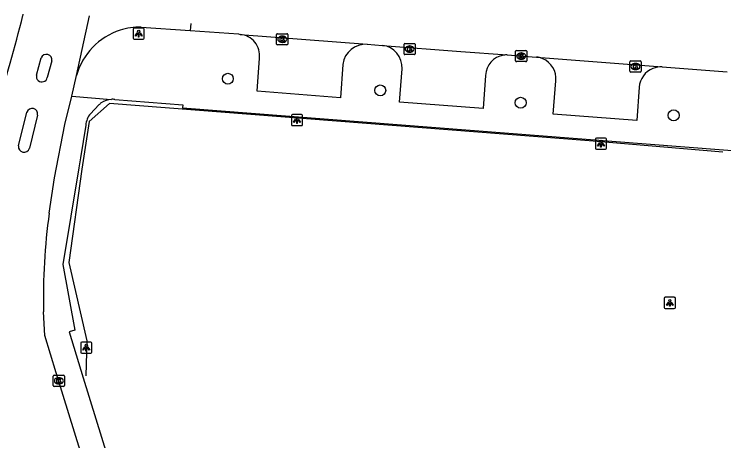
# Model space of a CAD drawing. Extents: x 160806 to 161707, y 383697 to 384148.
# Drawn here: x 161101 to 161164.6, y 383995.8 to 384034 of the extents above; entities that cross this region are included whole.
import ezdxf

# ---------------------------------------------------------------- set-up
doc = ezdxf.new("R2010")
doc.units = 0
for name, color, linetype in [('IMGEO_Boom', 7, 'Continuous'), ('IMGEO_Fietspad_gesloten', 7, 'Continuous'), ('IMGEO_Hek', 7, 'Continuous'), ('IMGEO_Kolk', 7, 'Continuous'), ('IMGEO_Lichtpunt', 7, 'Continuous'), ('IMGEO_Muur', 7, 'Continuous'), ('IMGEO_Rijbaan_lokaal_open', 7, 'Continuous'), ('IMGEO_Voetpad_open', 7, 'Continuous')]:
    doc.layers.add(name, color=color, linetype=linetype)

msp = doc.modelspace()

# ---------------------------------------------------------------- linework, layer by layer
at = {"layer": 'IMGEO_Boom'}
for centre in [(161120.135, 384028.268), (161133.785, 384027.224), (161146.362, 384026.119), (161160.071, 384024.988)]:
    msp.add_circle(centre, 0.489, dxfattribs=at)
at = {"layer": 'IMGEO_Fietspad_gesloten'}
for points in [[(161102.996, 384028.585), (161103.419, 384030.126)], [(161104.375, 384029.871), (161103.963, 384028.381)], [(161106.145, 384026.72), (161106.586, 384028.566)], [(161104.127, 384016.226), (161104.608, 384019.391), (161105.535, 384024.164), (161106.145, 384026.72)], [(161101.374, 384022.252), (161102.132, 384025.263)], [(161103.095, 384025.017), (161102.352, 384022.037)], [(161119.258, 383954.945), (161104.758, 384001.93), (161103.731, 384005.273), (161103.627, 384007.38)]]:
    msp.add_lwpolyline(points, dxfattribs=at)
for centre, radius, start, end in [((161103.885, 384029.955), 0.497, 350.27544, 159.85426), ((161103.478, 384028.475), 0.494, 167.09587, 349.07904), ((161102.606, 384025.111), 0.498, 349.17048, 162.16982), ((161101.871, 384022.182), 0.502, 172.02787, 343.17517), ((161159.365, 384008.667), 55.752, 172.20743, 181.32243)]:
    msp.add_arc(centre, radius, start, end, dxfattribs=at)
at = {"layer": 'IMGEO_Hek'}
for points in [[(161164.474, 384021.701), (161152.496, 384022.709), (161109.527, 384026.049), (161107.716, 384024.441), (161107.246, 384021.321)], [(161107.246, 384021.321), (161107.044, 384020.154), (161105.888, 384011.806), (161107.497, 384004.776), (161107.416, 384001.662)]]:
    msp.add_lwpolyline(points, dxfattribs=at)
at = {"layer": 'IMGEO_Kolk'}
for p, q in [((161124.505, 384031.375), (161124.505, 384032.227)), ((161124.58, 384032.301), (161125.432, 384032.301)), ((161124.993, 384032.081), (161125.018, 384032.081)), ((161125.506, 384032.227), (161125.506, 384031.375)), ((161125.432, 384031.301), (161124.58, 384031.301)), ((161125.016, 384031.521), (161124.991, 384031.521)), ((161135.917, 384030.501), (161135.917, 384031.353)), ((161135.992, 384031.427), (161136.844, 384031.427)), ((161136.405, 384031.207), (161136.43, 384031.207)), ((161136.918, 384031.353), (161136.918, 384030.501)), ((161136.428, 384030.647), (161136.403, 384030.647)), ((161145.914, 384029.871), (161145.914, 384030.723)), ((161145.989, 384030.797), (161146.841, 384030.797)), ((161146.402, 384030.577), (161146.427, 384030.577)), ((161146.915, 384030.723), (161146.915, 384029.871)), ((161136.844, 384030.427), (161135.992, 384030.427)), ((161146.425, 384030.017), (161146.4, 384030.017)), ((161146.841, 384029.797), (161145.989, 384029.797)), ((161156.145, 384028.941), (161156.145, 384029.793)), ((161156.22, 384029.867), (161157.072, 384029.867)), ((161156.633, 384029.647), (161156.658, 384029.647)), ((161157.146, 384029.793), (161157.146, 384028.941)), ((161157.072, 384028.867), (161156.22, 384028.867)), ((161156.656, 384029.087), (161156.631, 384029.087)), ((161104.496, 384000.782), (161104.496, 384001.634)), ((161104.571, 384001.708), (161105.423, 384001.708)), ((161104.984, 384001.488), (161105.009, 384001.488)), ((161105.497, 384001.634), (161105.497, 384000.782)), ((161105.423, 384000.708), (161104.571, 384000.708)), ((161105.007, 384000.928), (161104.982, 384000.928))]:
    msp.add_line(p, q, dxfattribs=at)
for points in [[(161124.505, 384031.375), (161124.505, 384032.227)], [(161124.58, 384032.301), (161125.432, 384032.301)], [(161124.826, 384032.001), (161124.949, 384032.001), (161124.949, 384031.85), (161125.079, 384032.001), (161125.243, 384032.001), (161125.097, 384031.85), (161125.25, 384031.601), (161125.098, 384031.601), (161125.013, 384031.765), (161124.949, 384031.698), (161124.949, 384031.601), (161124.826, 384031.601), (161124.826, 384032.001)], [(161125.506, 384032.227), (161125.506, 384031.375)], [(161125.432, 384031.301), (161124.58, 384031.301)], [(161135.917, 384030.501), (161135.917, 384031.353)], [(161135.992, 384031.427), (161136.844, 384031.427)], [(161136.918, 384031.353), (161136.918, 384030.501)], [(161136.238, 384031.127), (161136.361, 384031.127), (161136.361, 384030.976), (161136.491, 384031.127), (161136.655, 384031.127), (161136.509, 384030.976), (161136.662, 384030.727), (161136.51, 384030.727), (161136.425, 384030.891), (161136.361, 384030.824), (161136.361, 384030.727), (161136.238, 384030.727), (161136.238, 384031.127)], [(161145.914, 384029.871), (161145.914, 384030.723)], [(161145.989, 384030.797), (161146.841, 384030.797)], [(161146.915, 384030.723), (161146.915, 384029.871)], [(161136.844, 384030.427), (161135.992, 384030.427)], [(161146.235, 384030.497), (161146.358, 384030.497), (161146.358, 384030.346), (161146.488, 384030.497), (161146.652, 384030.497), (161146.506, 384030.346), (161146.659, 384030.097), (161146.507, 384030.097), (161146.422, 384030.261), (161146.358, 384030.194), (161146.358, 384030.097), (161146.235, 384030.097), (161146.235, 384030.497)], [(161146.841, 384029.797), (161145.989, 384029.797)], [(161156.145, 384028.941), (161156.145, 384029.793)], [(161156.22, 384029.867), (161157.072, 384029.867)], [(161156.466, 384029.567), (161156.589, 384029.567), (161156.589, 384029.416), (161156.719, 384029.567), (161156.883, 384029.567), (161156.737, 384029.416), (161156.89, 384029.167), (161156.738, 384029.167), (161156.653, 384029.331), (161156.589, 384029.264), (161156.589, 384029.167), (161156.466, 384029.167), (161156.466, 384029.567)], [(161157.146, 384029.793), (161157.146, 384028.941)], [(161157.072, 384028.867), (161156.22, 384028.867)], [(161104.496, 384000.782), (161104.496, 384001.634)], [(161104.571, 384001.708), (161105.423, 384001.708)], [(161104.817, 384001.408), (161104.94, 384001.408), (161104.94, 384001.257), (161105.07, 384001.408), (161105.234, 384001.408), (161105.088, 384001.257), (161105.241, 384001.008), (161105.089, 384001.008), (161105.004, 384001.172), (161104.94, 384001.105), (161104.94, 384001.008), (161104.817, 384001.008), (161104.817, 384001.408)], [(161105.497, 384001.634), (161105.497, 384000.782)], [(161105.423, 384000.708), (161104.571, 384000.708)]]:
    msp.add_lwpolyline(points, dxfattribs=at)
for centre, start, end in [((161124.582, 384032.225), 91.55205, 178.44795), ((161124.582, 384032.225), 91.55205, 178.44795), ((161125.43, 384032.225), 1.55205, 88.44795), ((161125.43, 384032.225), 1.55205, 88.44795), ((161124.582, 384031.377), 181.55205, 268.44795), ((161124.582, 384031.377), 181.55205, 268.44795), ((161125.43, 384031.377), 271.55205, 358.44795), ((161125.43, 384031.377), 271.55205, 358.44795), ((161135.994, 384031.351), 91.55205, 178.44795), ((161135.994, 384031.351), 91.55205, 178.44795), ((161136.842, 384031.351), 1.55205, 88.44795), ((161136.842, 384031.351), 1.55205, 88.44795), ((161145.991, 384030.721), 91.55205, 178.44795), ((161145.991, 384030.721), 91.55205, 178.44795), ((161146.839, 384030.721), 1.55205, 88.44795), ((161146.839, 384030.721), 1.55205, 88.44795), ((161135.994, 384030.503), 181.55205, 268.44795), ((161135.994, 384030.503), 181.55205, 268.44795), ((161136.842, 384030.503), 271.55205, 358.44795), ((161136.842, 384030.503), 271.55205, 358.44795), ((161145.991, 384029.873), 181.55205, 268.44795), ((161145.991, 384029.873), 181.55205, 268.44795), ((161146.839, 384029.873), 271.55205, 358.44795), ((161146.839, 384029.873), 271.55205, 358.44795), ((161156.222, 384029.791), 91.55205, 178.44795), ((161156.222, 384029.791), 91.55205, 178.44795), ((161157.07, 384029.791), 1.55205, 88.44795), ((161157.07, 384029.791), 1.55205, 88.44795), ((161156.222, 384028.943), 181.55205, 268.44795), ((161156.222, 384028.943), 181.55205, 268.44795), ((161157.07, 384028.943), 271.55205, 358.44795), ((161157.07, 384028.943), 271.55205, 358.44795), ((161104.573, 384001.632), 91.55205, 178.44795), ((161104.573, 384001.632), 91.55205, 178.44795), ((161105.421, 384001.632), 1.55205, 88.44795), ((161105.421, 384001.632), 1.55205, 88.44795), ((161104.573, 384000.784), 181.55205, 268.44795), ((161104.573, 384000.784), 181.55205, 268.44795), ((161105.421, 384000.784), 271.55205, 358.44795), ((161105.421, 384000.784), 271.55205, 358.44795)]:
    msp.add_arc(centre, 0.0765, start, end, dxfattribs=at)
for centre, major_axis, ratio, start_param, end_param in [((161124.992, 384031.801), (-0.387, 0.002), 0.722429, 4.712389, 7.853982), ((161125.017, 384031.801), (-0.39, 0.002), 0.717154, 1.570796, 4.712389), ((161136.404, 384030.927), (-0.387, 0.002), 0.722429, 4.712389, 7.853982), ((161136.429, 384030.927), (-0.39, 0.002), 0.717154, 1.570796, 4.712389), ((161146.401, 384030.297), (-0.387, 0.002), 0.722429, 4.712389, 7.853982), ((161146.426, 384030.297), (-0.39, 0.002), 0.717154, 1.570796, 4.712389), ((161156.632, 384029.367), (-0.387, 0.002), 0.722429, 4.712389, 7.853982), ((161156.657, 384029.367), (-0.39, 0.002), 0.717154, 1.570796, 4.712389), ((161104.983, 384001.208), (-0.387, 0.002), 0.722429, 4.712389, 7.853982), ((161105.008, 384001.208), (-0.39, 0.002), 0.717154, 1.570796, 4.712389)]:
    msp.add_ellipse(centre, major_axis=major_axis, ratio=ratio, start_param=start_param, end_param=end_param, dxfattribs=at)
at = {"layer": 'IMGEO_Lichtpunt'}
for p, q in [((161111.649, 384032.711), (161111.649, 384031.904)), ((161111.649, 384032.711), (161111.649, 384031.904)), ((161112.551, 384032.806), (161111.743, 384032.806)), ((161112.551, 384032.806), (161111.743, 384032.806)), ((161112.645, 384031.904), (161112.645, 384032.711)), ((161112.645, 384031.904), (161112.645, 384032.711)), ((161111.743, 384031.81), (161112.551, 384031.81)), ((161111.743, 384031.81), (161112.551, 384031.81)), ((161125.83, 384024.967), (161125.83, 384024.16)), ((161125.83, 384024.967), (161125.83, 384024.16)), ((161126.732, 384025.062), (161125.924, 384025.062)), ((161126.732, 384025.062), (161125.924, 384025.062)), ((161126.826, 384024.16), (161126.826, 384024.967)), ((161126.826, 384024.16), (161126.826, 384024.967)), ((161125.924, 384024.066), (161126.732, 384024.066)), ((161125.924, 384024.066), (161126.732, 384024.066)), ((161153.955, 384022.95), (161153.147, 384022.95)), ((161153.955, 384022.95), (161153.147, 384022.95)), ((161153.053, 384022.855), (161153.053, 384022.048)), ((161153.053, 384022.855), (161153.053, 384022.048)), ((161154.049, 384022.048), (161154.049, 384022.855)), ((161154.049, 384022.048), (161154.049, 384022.855)), ((161153.147, 384021.954), (161153.955, 384021.954)), ((161153.147, 384021.954), (161153.955, 384021.954)), ((161159.227, 384008.59), (161159.227, 384007.783)), ((161159.227, 384008.59), (161159.227, 384007.783)), ((161160.129, 384008.685), (161159.321, 384008.685)), ((161160.129, 384008.685), (161159.321, 384008.685)), ((161160.223, 384007.783), (161160.223, 384008.59)), ((161160.223, 384007.783), (161160.223, 384008.59)), ((161159.321, 384007.689), (161160.129, 384007.689)), ((161159.321, 384007.689), (161160.129, 384007.689)), ((161106.95, 384004.581), (161106.95, 384003.774)), ((161106.95, 384004.581), (161106.95, 384003.774)), ((161107.852, 384004.676), (161107.044, 384004.676)), ((161107.852, 384004.676), (161107.044, 384004.676)), ((161107.946, 384003.774), (161107.946, 384004.581)), ((161107.946, 384003.774), (161107.946, 384004.581)), ((161107.044, 384003.68), (161107.852, 384003.68)), ((161107.044, 384003.68), (161107.852, 384003.68))]:
    msp.add_line(p, q, dxfattribs=at)
for points in [[(161112.023, 384032.375), (161112.062, 384032.347), (161111.874, 384032.085), (161111.836, 384032.112), (161112.023, 384032.375)], [(161112.125, 384032.327), (161112.172, 384032.327), (161112.172, 384032.005), (161112.125, 384032.005), (161112.125, 384032.327)], [(161112.235, 384032.347), (161112.273, 384032.374), (161112.46, 384032.112), (161112.421, 384032.084), (161112.235, 384032.347)], [(161126.204, 384024.631), (161126.243, 384024.603), (161126.055, 384024.341), (161126.017, 384024.368), (161126.204, 384024.631)], [(161126.306, 384024.583), (161126.353, 384024.583), (161126.353, 384024.261), (161126.306, 384024.261), (161126.306, 384024.583)], [(161126.416, 384024.603), (161126.454, 384024.63), (161126.641, 384024.368), (161126.602, 384024.34), (161126.416, 384024.603)], [(161153.427, 384022.519), (161153.466, 384022.491), (161153.278, 384022.229), (161153.24, 384022.256), (161153.427, 384022.519)], [(161153.529, 384022.471), (161153.576, 384022.471), (161153.576, 384022.149), (161153.529, 384022.149), (161153.529, 384022.471)], [(161153.639, 384022.491), (161153.677, 384022.518), (161153.864, 384022.256), (161153.825, 384022.228), (161153.639, 384022.491)], [(161159.601, 384008.254), (161159.64, 384008.226), (161159.452, 384007.964), (161159.414, 384007.991), (161159.601, 384008.254)], [(161159.703, 384008.206), (161159.75, 384008.206), (161159.75, 384007.884), (161159.703, 384007.884), (161159.703, 384008.206)], [(161159.813, 384008.226), (161159.851, 384008.253), (161160.038, 384007.991), (161159.999, 384007.963), (161159.813, 384008.226)], [(161107.324, 384004.245), (161107.363, 384004.217), (161107.175, 384003.955), (161107.137, 384003.982), (161107.324, 384004.245)], [(161107.426, 384004.197), (161107.473, 384004.197), (161107.473, 384003.875), (161107.426, 384003.875), (161107.426, 384004.197)], [(161107.536, 384004.217), (161107.574, 384004.244), (161107.761, 384003.982), (161107.722, 384003.954), (161107.536, 384004.217)]]:
    msp.add_lwpolyline(points, dxfattribs=at)
for centre in [(161112.148, 384032.509), (161126.329, 384024.765), (161153.552, 384022.653), (161159.726, 384008.388), (161107.449, 384004.379)]:
    msp.add_circle(centre, 0.0994, dxfattribs=at)
for centre, start, end in [((161111.743, 384032.711), 90, 180), ((161111.743, 384032.711), 90, 180), ((161112.551, 384032.711), 0, 90), ((161112.551, 384032.711), 0, 90), ((161111.743, 384031.904), 180, 270), ((161111.743, 384031.904), 180, 270), ((161112.551, 384031.904), 270, 0), ((161112.551, 384031.904), 270, 360), ((161125.924, 384024.967), 90, 180), ((161125.924, 384024.967), 90, 180), ((161126.732, 384024.967), 0, 90), ((161126.732, 384024.967), 0, 90), ((161125.924, 384024.16), 180, 270), ((161125.924, 384024.16), 180, 270), ((161126.732, 384024.16), 270, 0), ((161126.732, 384024.16), 270, 360), ((161153.147, 384022.855), 90, 180), ((161153.147, 384022.855), 90, 180), ((161153.955, 384022.855), 0, 90), ((161153.955, 384022.855), 0, 90), ((161153.147, 384022.048), 180, 270), ((161153.147, 384022.048), 180, 270), ((161153.955, 384022.048), 270, 0), ((161153.955, 384022.048), 270, 360), ((161159.321, 384008.59), 90, 180), ((161159.321, 384008.59), 90, 180), ((161160.129, 384008.59), 0, 90), ((161160.129, 384008.59), 0, 90), ((161159.321, 384007.783), 180, 270), ((161159.321, 384007.783), 180, 270), ((161160.129, 384007.783), 270, 0), ((161160.129, 384007.783), 270, 360), ((161107.044, 384004.581), 90, 180), ((161107.044, 384004.581), 90, 180), ((161107.852, 384004.581), 0, 90), ((161107.852, 384004.581), 0, 90), ((161107.044, 384003.774), 180, 270), ((161107.044, 384003.774), 180, 270), ((161107.852, 384003.774), 270, 0), ((161107.852, 384003.774), 270, 360)]:
    msp.add_arc(centre, 0.0946, start, end, dxfattribs=at)
at = {"layer": 'IMGEO_Muur'}
msp.add_lwpolyline([(161107.16, 384001.487), (161115.101, 383975.756)], dxfattribs=at)
at = {"layer": 'IMGEO_Rijbaan_lokaal_open'}
for points in [[(161106.586, 384028.566), (161107.731, 384033.904)], [(161116.803, 384033.209), (161116.778, 384032.889), (161116.754, 384032.575)], [(161112.382, 384032.895), (161116.754, 384032.575)], [(161116.754, 384032.575), (161121.082, 384032.281), (161121.237, 384032.242)], [(161121.237, 384032.242), (161132.619, 384031.352)], [(161132.619, 384031.352), (161133.989, 384031.259)], [(161133.989, 384031.259), (161141.009, 384030.719), (161145.168, 384030.399)], [(161145.168, 384030.399), (161147.779, 384030.211)], [(161147.779, 384030.211), (161159.035, 384029.321)], [(161159.035, 384029.321), (161164.856, 384028.89)]]:
    msp.add_lwpolyline(points, dxfattribs=at)
for centre, radius, start, end in [((160967.798, 384067.156), 138.032, 342.41873, 346.07153), ((160966.805, 384067.427), 139.061, 346.0616, 346.11251), ((161112.291, 384026.973), 5.923, 107.81134, 164.39679), ((161112.293, 384026.951), 5.945, 89.14609, 107.77113)]:
    msp.add_arc(centre, radius, start, end, dxfattribs=at)
at = {"layer": 'IMGEO_Voetpad_open'}
for points in [[(161130.432, 384029.557), (161130.213, 384026.557), (161122.752, 384027.156), (161122.972, 384030.113)], [(161143.224, 384028.572), (161143.005, 384025.607), (161135.507, 384026.162), (161135.739, 384029.161)], [(161156.979, 384027.511), (161156.771, 384024.515), (161149.285, 384025.086), (161149.516, 384028.083)], [(161106.145, 384026.72), (161109.694, 384026.422)], [(161110.017, 384026.413), (161116.103, 384025.934), (161116.076, 384025.673), (161177.212, 384020.911), (161177.837, 384021.339), (161196.201, 384019.883)], [(161108.58, 384025.926), (161107.825, 384025.134)], [(161107.408, 384024.109), (161106.928, 384021.186), (161106.784, 384020.283), (161105.349, 384011.638), (161106.437, 384005.758), (161105.911, 384005.605), (161107.16, 384001.487), (161115.101, 383975.756)]]:
    msp.add_lwpolyline(points, dxfattribs=at)
for centre, radius, start, end in [((161121.056, 384030.323), 1.927, 353.73862, 84.61709), ((161132.477, 384029.296), 2.061, 86.04247, 172.71303), ((161133.735, 384029.268), 2.007, 356.93129, 82.73355), ((161145.123, 384028.499), 1.901, 98.81464, 177.79231), ((161145.132, 384028.367), 2.032, 88.99459, 98.49774), ((161147.561, 384028.245), 1.978, 66.86586, 83.6672), ((161147.571, 384028.267), 1.954, 354.59604, 66.87956), ((161158.938, 384027.354), 1.97, 87.18485, 111.91842), ((161158.938, 384027.359), 1.965, 111.96929, 175.55279), ((161109.881, 384024.579), 1.873, 125.35847, 133.99247), ((161109.804, 384024.679), 1.746, 93.60453, 125.2087), ((161109.807, 384024.684), 1.741, 83.08041, 93.72746), ((161109.228, 384023.966), 1.825, 140.21499, 175.50915)]:
    msp.add_arc(centre, radius, start, end, dxfattribs=at)

doc.saveas('drawing.dxf')
